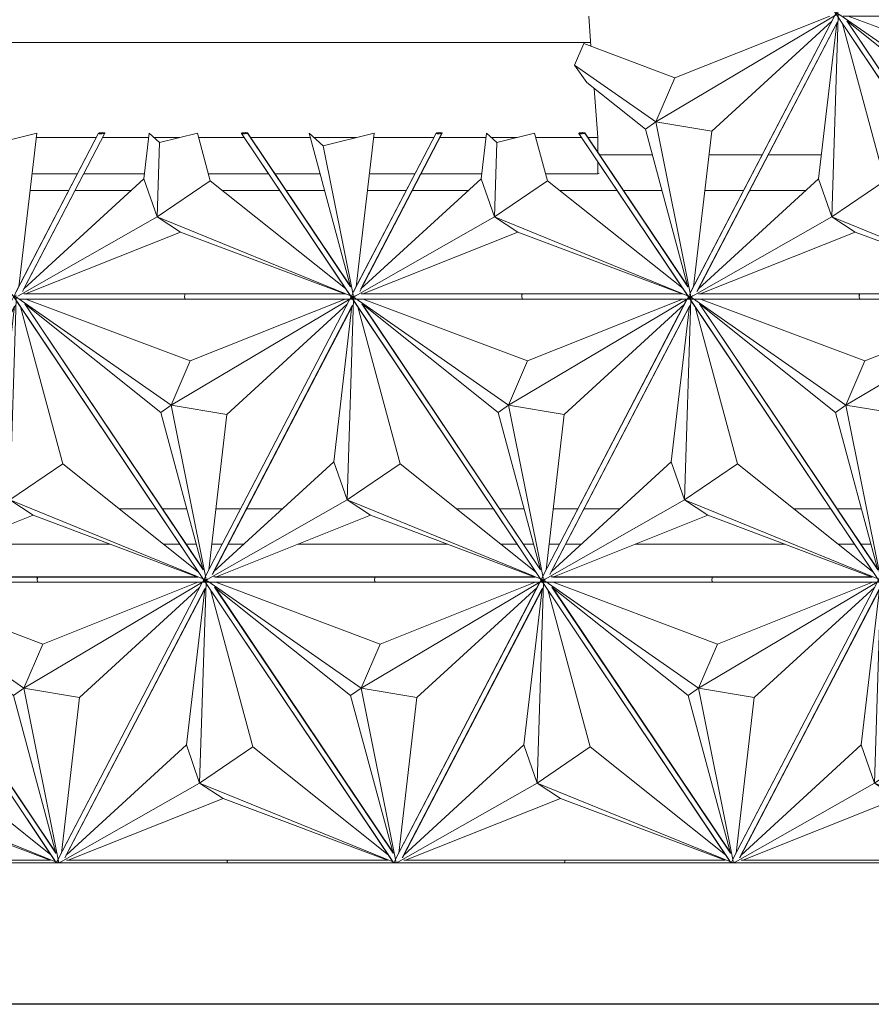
# Model space of a CAD drawing. Header units: inches. Extents: x 424 to 2043, y -237 to 445.
# Tile 281 of 656: x 689 to 698, y 152 to 163. Entities that reach past the tile are written whole.
import ezdxf

# ---------------------------------------------------------------- set-up
doc = ezdxf.new("R2010")
doc.units = ezdxf.units.IN
doc.header["$MEASUREMENT"] = 0
for name, color, linetype, lineweight in [('A-FLOR', 192, 'Continuous', 9), ('A-GENM', 13, 'Continuous', 9), ('A-GLAZ-CURT', 52, 'Continuous', 9), ('A-ROOF', 132, 'Continuous', 9), ('A-WALL', 113, 'Continuous', 9)]:
    doc.layers.add(name, color=color, linetype=linetype, lineweight=lineweight)

# ---------------------------------------------------------------- blocks, each defined once
blk = doc.blocks.new('Generic Models 1 - Generic Models 1-135348-West')
at = {"layer": 'A-GENM'}
blk.add_line((-64.375, 1.6), (-6.137, 1.6), dxfattribs=at)
blk = doc.blocks.new('Family2 - Family2-V142-West')
at = {"layer": 'A-GLAZ-CURT'}
for p, q in [((-53.093, 4.824), (-50.928, 1.6)), ((-51.133, 4.83), (-52.96, 4.83)), ((-51.135, 4.829), (-52.942, 4.829)), ((-49.328, 4.829), (-51.135, 4.829)), ((-49.325, 4.83), (-51.133, 4.83)), ((-53.027, 4.783), (-51.294, 3.573)), ((-53.027, 4.783), (-51.294, 3.573)), ((-52.991, 4.77), (-51.133, 4.77)), ((-51.412, 3.491), (-52.951, 4.716)), ((-50.932, 1.71), (-52.951, 4.716)), ((-50.93, 1.71), (-52.949, 4.718)), ((-51.078, 4.072), (-52.936, 4.77)), ((-49.255, 4.783), (-51.294, 3.573)), ((-49.255, 4.783), (-51.294, 3.573)), ((-51.133, 4.77), (-49.278, 4.77)), ((-51.078, 4.072), (-49.325, 4.77)), ((-49.275, 4.769), (-50.898, 1.654)), ((-50.829, 1.657), (-49.241, 4.704)), ((-50.813, 1.687), (-49.249, 4.691)), ((-50.663, 3.468), (-49.305, 4.712)), ((-51.294, 3.573), (-51.078, 4.072)), ((-51.294, 3.573), (-51.078, 4.072)), ((-51.412, 3.491), (-51.294, 3.573)), ((-51.294, 3.573), (-51.412, 3.491)), ((-51.294, 3.573), (-50.903, 1.619)), ((-50.663, 3.468), (-51.294, 3.573)), ((-51.294, 3.573), (-50.903, 1.619)), ((-51.294, 3.573), (-50.663, 3.468)), ((-50.932, 1.71), (-51.412, 3.491)), ((-50.868, 1.71), (-50.663, 3.468))]:
    blk.add_line(p, q, dxfattribs=at)
for start_param, end_param in [(0.222018, 3.141593), (6.243403, 6.505203)]:
    blk.add_ellipse((-51.133, 4.8), major_axis=(0, 0.03), ratio=0.333723, start_param=start_param, end_param=end_param, dxfattribs=at)
for points, knots in [([(-53.074, 4.808), (-53.073, 4.807), (-53.07, 4.805), (-53.064, 4.801), (-53.057, 4.797), (-53.05, 4.793), (-53.043, 4.79), (-53.036, 4.786), (-53.03, 4.783), (-53.026, 4.781), (-53.024, 4.78)], [0.3428238, 0.3428238, 0.3428238, 0.3428238, 0.375, 0.4166667, 0.4583333, 0.5, 0.5416667, 0.5833333, 0.625, 0.6571762, 0.6571762, 0.6571762, 0.6571762]), ([(-49.211, 4.808), (-49.213, 4.807), (-49.216, 4.805), (-49.222, 4.801), (-49.229, 4.797), (-49.235, 4.793), (-49.241, 4.79), (-49.247, 4.786), (-49.252, 4.783), (-49.256, 4.781), (-49.257, 4.78)], [0.3430836, 0.3430836, 0.3430836, 0.3430836, 0.375, 0.4166667, 0.4583333, 0.5, 0.5416667, 0.5833333, 0.625, 0.6569164, 0.6569164, 0.6569164, 0.6569164]), ([(-50.903, 1.618), (-50.903, 1.617), (-50.903, 1.615), (-50.903, 1.612), (-50.902, 1.607), (-50.902, 1.603), (-50.902, 1.6), (-50.902, 1.6)], [-0.6422027, -0.6422027, -0.6422027, -0.6422027, -0.625, -0.6041667, -0.5833333, -0.5416667, -0.537574, -0.537574, -0.537574, -0.537574])]:
    blk.add_open_spline(points, degree=3, knots=knots, dxfattribs=at)
blk = doc.blocks.new('Family2 - Family2-V144-West')
at = {"layer": 'A-GLAZ-CURT'}
for p, q in [((-37.831, 4.824), (-35.666, 1.6)), ((-35.871, 4.83), (-37.698, 4.83)), ((-35.874, 4.829), (-37.681, 4.829)), ((-34.066, 4.829), (-35.874, 4.829)), ((-34.063, 4.83), (-35.871, 4.83)), ((-37.766, 4.783), (-36.033, 3.573)), ((-37.766, 4.783), (-36.033, 3.573)), ((-37.73, 4.77), (-35.871, 4.77)), ((-36.151, 3.491), (-37.689, 4.716)), ((-35.671, 1.71), (-37.689, 4.716)), ((-35.668, 1.71), (-37.688, 4.718)), ((-35.816, 4.072), (-37.674, 4.77)), ((-33.993, 4.783), (-36.033, 3.573)), ((-33.993, 4.783), (-36.033, 3.573)), ((-35.871, 4.77), (-34.017, 4.77)), ((-35.816, 4.072), (-34.064, 4.77)), ((-34.014, 4.769), (-35.636, 1.654)), ((-35.567, 1.657), (-33.98, 4.704)), ((-35.552, 1.687), (-33.987, 4.691)), ((-35.402, 3.468), (-34.043, 4.712)), ((-36.033, 3.573), (-35.816, 4.072)), ((-36.033, 3.573), (-35.816, 4.072)), ((-36.151, 3.491), (-36.033, 3.573)), ((-36.033, 3.573), (-36.151, 3.491)), ((-36.033, 3.573), (-35.641, 1.619)), ((-35.402, 3.468), (-36.033, 3.573)), ((-36.033, 3.573), (-35.641, 1.619)), ((-36.033, 3.573), (-35.402, 3.468)), ((-35.671, 1.71), (-36.151, 3.491)), ((-35.607, 1.71), (-35.402, 3.468))]:
    blk.add_line(p, q, dxfattribs=at)
for start_param, end_param in [(0.222018, 3.141593), (6.243403, 6.505203)]:
    blk.add_ellipse((-35.871, 4.8), major_axis=(0, 0.03), ratio=0.333723, start_param=start_param, end_param=end_param, dxfattribs=at)
for points, knots in [([(-37.813, 4.808), (-37.811, 4.807), (-37.808, 4.805), (-37.802, 4.801), (-37.796, 4.797), (-37.789, 4.793), (-37.782, 4.79), (-37.775, 4.786), (-37.768, 4.783), (-37.764, 4.781), (-37.763, 4.78)], [0.3428238, 0.3428238, 0.3428238, 0.3428238, 0.375, 0.4166667, 0.4583333, 0.5, 0.5416667, 0.5833333, 0.625, 0.6571762, 0.6571762, 0.6571762, 0.6571762]), ([(-33.949, 4.808), (-33.951, 4.807), (-33.955, 4.805), (-33.96, 4.801), (-33.967, 4.797), (-33.973, 4.793), (-33.98, 4.79), (-33.986, 4.786), (-33.991, 4.783), (-33.994, 4.781), (-33.995, 4.78)], [0.3430836, 0.3430836, 0.3430836, 0.3430836, 0.375, 0.4166667, 0.4583333, 0.5, 0.5416667, 0.5833333, 0.625, 0.6569164, 0.6569164, 0.6569164, 0.6569164]), ([(-35.641, 1.618), (-35.641, 1.617), (-35.641, 1.615), (-35.641, 1.612), (-35.641, 1.607), (-35.641, 1.603), (-35.64, 1.6), (-35.64, 1.6)], [-0.6422027, -0.6422027, -0.6422027, -0.6422027, -0.625, -0.6041667, -0.5833333, -0.5416667, -0.537574, -0.537574, -0.537574, -0.537574])]:
    blk.add_open_spline(points, degree=3, knots=knots, dxfattribs=at)
blk = doc.blocks.new('Family2 - Family2-V140-West')
at = {"layer": 'A-GLAZ-CURT'}
for p, q in [((-62.873, 8.024), (-60.672, 4.746)), ((-60.913, 8.03), (-62.739, 8.03)), ((-60.915, 8.029), (-62.722, 8.029)), ((-59.108, 8.029), (-60.915, 8.029)), ((-59.104, 8.03), (-60.913, 8.03)), ((-62.807, 7.983), (-61.074, 6.773)), ((-62.807, 7.983), (-61.074, 6.773)), ((-62.771, 7.97), (-60.913, 7.97)), ((-61.192, 6.691), (-62.73, 7.916)), ((-60.712, 4.91), (-62.73, 7.916)), ((-60.71, 4.91), (-62.729, 7.918)), ((-60.858, 7.272), (-62.716, 7.97)), ((-59.034, 7.983), (-61.074, 6.773)), ((-59.034, 7.983), (-61.074, 6.773)), ((-60.913, 7.97), (-59.057, 7.97)), ((-60.858, 7.272), (-59.105, 7.97)), ((-59.054, 7.97), (-60.677, 4.854)), ((-60.608, 4.857), (-59.021, 7.904)), ((-60.443, 6.668), (-59.084, 7.912)), ((-60.593, 4.887), (-59.028, 7.891)), ((-61.074, 6.773), (-60.858, 7.272)), ((-61.074, 6.773), (-60.858, 7.272)), ((-61.192, 6.691), (-61.074, 6.773)), ((-61.074, 6.773), (-61.192, 6.691)), ((-60.712, 4.91), (-61.192, 6.691)), ((-61.074, 6.773), (-60.682, 4.819)), ((-60.443, 6.668), (-61.074, 6.773)), ((-61.074, 6.773), (-60.682, 4.819)), ((-61.074, 6.773), (-60.443, 6.668)), ((-60.648, 4.91), (-60.443, 6.668))]:
    blk.add_line(p, q, dxfattribs=at)
for start_param, end_param in [(0.222018, 3.141593), (6.243403, 6.505203)]:
    blk.add_ellipse((-60.913, 8), major_axis=(0, 0.03), ratio=0.333723, start_param=start_param, end_param=end_param, dxfattribs=at)
for points, knots in [([(-62.854, 8.008), (-62.853, 8.007), (-62.849, 8.005), (-62.844, 8.001), (-62.837, 7.997), (-62.83, 7.993), (-62.823, 7.99), (-62.816, 7.986), (-62.81, 7.983), (-62.806, 7.981), (-62.804, 7.98)], [0.3428238, 0.3428238, 0.3428238, 0.3428238, 0.375, 0.4166667, 0.4583333, 0.5, 0.5416667, 0.5833333, 0.625, 0.6571762, 0.6571762, 0.6571762, 0.6571762]), ([(-58.991, 8.008), (-58.992, 8.007), (-58.996, 8.005), (-59.002, 8.001), (-59.008, 7.997), (-59.015, 7.993), (-59.021, 7.99), (-59.027, 7.986), (-59.032, 7.983), (-59.035, 7.981), (-59.036, 7.98)], [0.3430836, 0.3430836, 0.3430836, 0.3430836, 0.375, 0.4166667, 0.4583333, 0.5, 0.5416667, 0.5833333, 0.625, 0.6569164, 0.6569164, 0.6569164, 0.6569164]), ([(-60.682, 4.818), (-60.682, 4.817), (-60.682, 4.815), (-60.682, 4.812), (-60.682, 4.807), (-60.682, 4.801), (-60.681, 4.793), (-60.681, 4.786), (-60.68, 4.78), (-60.679, 4.776), (-60.679, 4.773), (-60.679, 4.771), (-60.679, 4.77)], [-0.6422027, -0.6422027, -0.6422027, -0.6422027, -0.625, -0.6041667, -0.5833333, -0.5416667, -0.5, -0.4583333, -0.4166667, -0.3958333, -0.375, -0.3584838, -0.3584838, -0.3584838, -0.3584838])]:
    blk.add_open_spline(points, degree=3, knots=knots, dxfattribs=at)
blk = doc.blocks.new('Family2 - Family2-V149-West')
at = {"layer": 'A-GLAZ-CURT'}
for p, q in [((-30.683, 11.224), (-28.482, 7.946)), ((-30.617, 11.183), (-28.884, 9.973)), ((-30.617, 11.183), (-28.884, 9.973)), ((-30.581, 11.17), (-28.723, 11.17)), ((-28.723, 11.23), (-30.549, 11.23)), ((-28.725, 11.229), (-30.532, 11.229)), ((-28.668, 10.472), (-30.526, 11.17)), ((-26.844, 11.183), (-28.884, 9.973)), ((-26.844, 11.183), (-28.884, 9.973)), ((-26.918, 11.229), (-28.725, 11.229)), ((-26.914, 11.23), (-28.723, 11.23)), ((-28.723, 11.17), (-26.867, 11.17)), ((-28.668, 10.472), (-26.915, 11.17)), ((-26.864, 11.17), (-28.487, 8.054)), ((-29.002, 9.891), (-30.54, 11.116)), ((-28.522, 8.11), (-30.54, 11.116)), ((-28.52, 8.11), (-30.539, 11.118)), ((-28.418, 8.057), (-26.831, 11.104)), ((-28.403, 8.087), (-26.838, 11.091)), ((-28.253, 9.868), (-26.894, 11.112)), ((-28.884, 9.973), (-28.668, 10.472)), ((-28.884, 9.973), (-28.668, 10.472)), ((-29.002, 9.891), (-28.884, 9.973)), ((-28.884, 9.973), (-29.002, 9.891)), ((-28.884, 9.973), (-28.492, 8.019)), ((-28.253, 9.868), (-28.884, 9.973)), ((-28.884, 9.973), (-28.492, 8.019)), ((-28.884, 9.973), (-28.253, 9.868)), ((-28.522, 8.11), (-29.002, 9.891)), ((-28.458, 8.11), (-28.253, 9.868))]:
    blk.add_line(p, q, dxfattribs=at)
for start_param, end_param in [(0.222018, 3.141593), (6.243403, 6.505203)]:
    blk.add_ellipse((-28.723, 11.2), major_axis=(0, 0.03), ratio=0.333723, start_param=start_param, end_param=end_param, dxfattribs=at)
for points, knots in [([(-30.664, 11.208), (-30.663, 11.207), (-30.659, 11.205), (-30.653, 11.201), (-30.647, 11.197), (-30.64, 11.193), (-30.633, 11.19), (-30.626, 11.186), (-30.62, 11.183), (-30.616, 11.181), (-30.614, 11.181)], [0.3428238, 0.3428238, 0.3428238, 0.3428238, 0.375, 0.4166667, 0.4583333, 0.5, 0.5416667, 0.5833333, 0.625, 0.6543024, 0.6543024, 0.6543024, 0.6543024]), ([(-26.801, 11.208), (-26.802, 11.207), (-26.806, 11.205), (-26.812, 11.201), (-26.818, 11.197), (-26.825, 11.193), (-26.831, 11.19), (-26.837, 11.186), (-26.842, 11.183), (-26.845, 11.181), (-26.846, 11.18)], [0.3430836, 0.3430836, 0.3430836, 0.3430836, 0.375, 0.4166667, 0.4583333, 0.5, 0.5416667, 0.5833333, 0.625, 0.6569164, 0.6569164, 0.6569164, 0.6569164]), ([(-28.492, 8.018), (-28.492, 8.017), (-28.492, 8.015), (-28.492, 8.012), (-28.492, 8.007), (-28.492, 8.001), (-28.491, 7.993), (-28.491, 7.986), (-28.49, 7.98), (-28.489, 7.976), (-28.489, 7.973), (-28.489, 7.971), (-28.489, 7.97)], [-0.6422027, -0.6422027, -0.6422027, -0.6422027, -0.625, -0.6041667, -0.5833333, -0.5416667, -0.5, -0.4583333, -0.4166667, -0.3958333, -0.375, -0.3584838, -0.3584838, -0.3584838, -0.3584838])]:
    blk.add_open_spline(points, degree=3, knots=knots, dxfattribs=at)
blk = doc.blocks.new('Family2 - Family2-154967-West')
at = {"layer": 'A-GLAZ-CURT'}
for p, q in [((-56.871, 4.837), (-56.905, 4.772)), ((-56.862, 4.854), (-56.87, 4.839)), ((-56.906, 4.769), (-58.536, 1.639)), ((-58.459, 1.657), (-56.872, 4.704)), ((-58.444, 1.687), (-56.879, 4.691)), ((-56.879, 4.691), (-57.085, 2.932)), ((-56.936, 2.501), (-56.863, 4.77)), ((-56.936, 2.501), (-56.863, 4.77)), ((-56.856, 4.746), (-54.76, 1.624)), ((-56.814, 4.684), (-56.336, 2.909)), ((-54.748, 1.71), (-56.766, 4.716)), ((-54.745, 1.71), (-56.765, 4.718)), ((-57.085, 2.932), (-58.444, 1.687)), ((-57.085, 2.932), (-56.936, 2.501)), ((-56.936, 2.501), (-57.085, 2.932)), ((-56.336, 2.909), (-56.936, 2.501)), ((-56.936, 2.501), (-56.336, 2.909)), ((-56.336, 2.909), (-54.803, 1.689)), ((-58.511, 1.605), (-56.936, 2.501)), ((-58.511, 1.605), (-56.936, 2.501)), ((-54.738, 1.605), (-56.936, 2.501)), ((-56.936, 2.501), (-56.67, 2.328)), ((-54.738, 1.605), (-56.936, 2.501)), ((-56.936, 2.501), (-56.67, 2.328)), ((-56.67, 2.328), (-58.424, 1.629)), ((-56.67, 2.328), (-54.81, 1.629)), ((-58.537, 1.637), (-58.557, 1.6)), ((-56.615, 1.63), (-58.442, 1.63)), ((-56.617, 1.629), (-58.424, 1.629)), ((-54.81, 1.629), (-56.617, 1.629)), ((-54.807, 1.63), (-56.615, 1.63))]:
    blk.add_line(p, q, dxfattribs=at)
for start_param, end_param in [(0.222018, 1.571066), (6.243403, 6.505203)]:
    blk.add_ellipse((-56.615, 1.6), major_axis=(0, 0.03), ratio=0.333723, start_param=start_param, end_param=end_param, dxfattribs=at)
for points, knots in [([(-56.863, 4.77), (-56.863, 4.771), (-56.864, 4.773), (-56.864, 4.776), (-56.865, 4.78), (-56.865, 4.786), (-56.866, 4.793), (-56.866, 4.801), (-56.867, 4.807), (-56.867, 4.812), (-56.867, 4.815), (-56.867, 4.817), (-56.867, 4.818)], [-0.6415162, -0.6415162, -0.6415162, -0.6415162, -0.625, -0.6041667, -0.5833333, -0.5416667, -0.5, -0.4583333, -0.4166667, -0.3958333, -0.375, -0.3577973, -0.3577973, -0.3577973, -0.3577973]), ([(-58.522, 1.6), (-58.521, 1.6), (-58.518, 1.602), (-58.514, 1.605), (-58.51, 1.607), (-58.508, 1.608)], [0.5705846, 0.5705846, 0.5705846, 0.5705846, 0.58333333, 0.625, 0.65691645, 0.65691645, 0.65691645, 0.65691645]), ([(-54.728, 1.6), (-54.729, 1.6), (-54.732, 1.602), (-54.736, 1.605), (-54.74, 1.607), (-54.741, 1.608)], [0.5705846, 0.5705846, 0.5705846, 0.5705846, 0.58333333, 0.625, 0.65717622, 0.65717622, 0.65717622, 0.65717622])]:
    blk.add_open_spline(points, degree=3, knots=knots, dxfattribs=at)
blk = doc.blocks.new('Family2 - Family2-V159-West')
at = {"layer": 'A-GLAZ-CURT'}
for p, q in [((-32.311, 8.037), (-32.346, 7.972)), ((-32.303, 8.054), (-32.31, 8.04)), ((-32.347, 7.97), (-33.977, 4.839)), ((-33.9, 4.857), (-32.313, 7.904)), ((-32.376, 5.701), (-32.304, 7.969)), ((-32.376, 5.701), (-32.304, 7.969)), ((-32.297, 7.946), (-30.201, 4.824)), ((-30.189, 4.91), (-32.207, 7.916)), ((-30.186, 4.91), (-32.205, 7.918)), ((-33.885, 4.887), (-32.32, 7.891)), ((-32.32, 7.891), (-32.525, 6.132)), ((-32.255, 7.884), (-31.777, 6.109)), ((-32.525, 6.132), (-33.885, 4.887)), ((-32.525, 6.132), (-32.376, 5.701)), ((-32.376, 5.701), (-32.525, 6.132)), ((-31.777, 6.109), (-32.376, 5.701)), ((-32.376, 5.701), (-31.777, 6.109)), ((-31.777, 6.109), (-30.244, 4.889)), ((-33.951, 4.805), (-32.376, 5.701)), ((-33.951, 4.805), (-32.376, 5.701)), ((-30.179, 4.805), (-32.376, 5.701)), ((-32.376, 5.701), (-32.111, 5.528)), ((-30.179, 4.805), (-32.376, 5.701)), ((-32.376, 5.701), (-32.111, 5.528)), ((-32.111, 5.528), (-33.865, 4.829)), ((-32.111, 5.528), (-30.251, 4.829)), ((-33.978, 4.837), (-34.012, 4.772)), ((-32.056, 4.83), (-33.883, 4.83)), ((-32.058, 4.829), (-33.865, 4.829)), ((-30.251, 4.829), (-32.058, 4.829)), ((-30.248, 4.83), (-32.056, 4.83)), ((-34.013, 4.77), (-33.932, 4.77)), ((-33.929, 4.77), (-32.056, 4.77)), ((-32.056, 4.77), (-30.201, 4.77)), ((-30.198, 4.77), (-30.116, 4.77)), ((-30.113, 4.77), (-30.099, 4.77))]:
    blk.add_line(p, q, dxfattribs=at)
for start_param, end_param in [(0.222018, 3.141593), (6.243403, 6.505203)]:
    blk.add_ellipse((-32.056, 4.8), major_axis=(0, 0.03), ratio=0.333723, start_param=start_param, end_param=end_param, dxfattribs=at)
for points, knots in [([(-32.304, 7.97), (-32.304, 7.971), (-32.304, 7.973), (-32.305, 7.976), (-32.305, 7.98), (-32.306, 7.986), (-32.307, 7.993), (-32.307, 8.001), (-32.307, 8.007), (-32.308, 8.012), (-32.308, 8.015), (-32.308, 8.017), (-32.308, 8.018)], [-0.6415162, -0.6415162, -0.6415162, -0.6415162, -0.625, -0.6041667, -0.5833333, -0.5416667, -0.5, -0.4583333, -0.4166667, -0.3958333, -0.375, -0.3577973, -0.3577973, -0.3577973, -0.3577973]), ([(-33.995, 4.78), (-33.994, 4.781), (-33.991, 4.783), (-33.986, 4.786), (-33.98, 4.79), (-33.973, 4.793), (-33.967, 4.797), (-33.96, 4.801), (-33.955, 4.805), (-33.951, 4.807), (-33.949, 4.808)], [0.3430836, 0.3430836, 0.3430836, 0.3430836, 0.375, 0.4166667, 0.4583333, 0.5, 0.5416667, 0.5833333, 0.625, 0.6569164, 0.6569164, 0.6569164, 0.6569164]), ([(-30.132, 4.78), (-30.133, 4.781), (-30.137, 4.783), (-30.144, 4.786), (-30.151, 4.79), (-30.158, 4.793), (-30.165, 4.797), (-30.171, 4.801), (-30.177, 4.805), (-30.18, 4.807), (-30.182, 4.808)], [0.3428238, 0.3428238, 0.3428238, 0.3428238, 0.375, 0.4166667, 0.4583333, 0.5, 0.5416667, 0.5833333, 0.625, 0.6571762, 0.6571762, 0.6571762, 0.6571762])]:
    blk.add_open_spline(points, degree=3, knots=knots, dxfattribs=at)
blk = doc.blocks.new('Family2 - Family2-V161-West')
at = {"layer": 'A-GLAZ-CURT'}
for p, q in [((-24.681, 8.037), (-24.715, 7.972)), ((-24.672, 8.054), (-24.679, 8.039)), ((-24.716, 7.97), (-26.346, 4.84)), ((-26.269, 4.857), (-24.682, 7.904)), ((-24.746, 5.701), (-24.673, 7.969)), ((-24.746, 5.701), (-24.673, 7.969)), ((-24.666, 7.946), (-22.57, 4.824)), ((-22.558, 4.91), (-24.576, 7.916)), ((-22.555, 4.91), (-24.575, 7.918)), ((-26.254, 4.887), (-24.689, 7.891)), ((-24.689, 7.891), (-24.895, 6.132)), ((-24.624, 7.884), (-24.146, 6.109)), ((-24.895, 6.132), (-26.254, 4.887)), ((-24.895, 6.132), (-24.746, 5.701)), ((-24.746, 5.701), (-24.895, 6.132)), ((-24.146, 6.109), (-24.746, 5.701)), ((-24.746, 5.701), (-24.146, 6.109)), ((-24.146, 6.109), (-22.613, 4.889)), ((-26.32, 4.805), (-24.746, 5.701)), ((-26.32, 4.805), (-24.746, 5.701)), ((-22.548, 4.805), (-24.746, 5.701)), ((-24.746, 5.701), (-24.48, 5.528)), ((-22.548, 4.805), (-24.746, 5.701)), ((-24.746, 5.701), (-24.48, 5.528)), ((-24.48, 5.528), (-26.234, 4.829)), ((-24.48, 5.528), (-22.62, 4.829)), ((-26.347, 4.837), (-26.381, 4.772)), ((-24.425, 4.83), (-26.252, 4.83)), ((-24.427, 4.829), (-26.234, 4.829)), ((-22.62, 4.829), (-24.427, 4.829)), ((-22.617, 4.83), (-24.425, 4.83)), ((-26.382, 4.77), (-26.301, 4.77)), ((-26.298, 4.77), (-24.425, 4.77)), ((-24.425, 4.77), (-22.57, 4.77)), ((-22.567, 4.77), (-22.485, 4.77)), ((-22.482, 4.77), (-22.468, 4.77))]:
    blk.add_line(p, q, dxfattribs=at)
for start_param, end_param in [(0.222018, 3.141593), (6.243403, 6.505203)]:
    blk.add_ellipse((-24.425, 4.8), major_axis=(0, 0.03), ratio=0.333723, start_param=start_param, end_param=end_param, dxfattribs=at)
for points, knots in [([(-24.673, 7.97), (-24.673, 7.971), (-24.674, 7.973), (-24.674, 7.976), (-24.675, 7.98), (-24.675, 7.986), (-24.676, 7.993), (-24.676, 8.001), (-24.677, 8.007), (-24.677, 8.012), (-24.677, 8.015), (-24.677, 8.017), (-24.677, 8.018)], [-0.6415162, -0.6415162, -0.6415162, -0.6415162, -0.625, -0.6041667, -0.5833333, -0.5416667, -0.5, -0.4583333, -0.4166667, -0.3958333, -0.375, -0.3577973, -0.3577973, -0.3577973, -0.3577973]), ([(-26.364, 4.78), (-26.363, 4.781), (-26.36, 4.783), (-26.355, 4.786), (-26.349, 4.79), (-26.343, 4.793), (-26.336, 4.797), (-26.33, 4.801), (-26.324, 4.805), (-26.32, 4.807), (-26.318, 4.808)], [0.3430836, 0.3430836, 0.3430836, 0.3430836, 0.375, 0.4166667, 0.4583333, 0.5, 0.5416667, 0.5833333, 0.625, 0.6569164, 0.6569164, 0.6569164, 0.6569164]), ([(-22.501, 4.78), (-22.503, 4.781), (-22.507, 4.783), (-22.513, 4.786), (-22.52, 4.79), (-22.527, 4.793), (-22.534, 4.797), (-22.541, 4.801), (-22.546, 4.805), (-22.55, 4.807), (-22.551, 4.808)], [0.3428238, 0.3428238, 0.3428238, 0.3428238, 0.375, 0.4166667, 0.4583333, 0.5, 0.5416667, 0.5833333, 0.625, 0.6571762, 0.6571762, 0.6571762, 0.6571762])]:
    blk.add_open_spline(points, degree=3, knots=knots, dxfattribs=at)
blk = doc.blocks.new('Family2 - Family2-V175-West')
at = {"layer": 'A-GLAZ-CURT'}
for p, q in [((-36.165, 8.024), (-33.964, 4.746)), ((-34.205, 8.03), (-36.031, 8.03)), ((-34.207, 8.029), (-36.014, 8.029)), ((-32.4, 8.029), (-34.207, 8.029)), ((-32.396, 8.03), (-34.205, 8.03)), ((-36.099, 7.983), (-34.366, 6.773)), ((-36.099, 7.983), (-34.366, 6.773)), ((-36.063, 7.97), (-34.205, 7.97)), ((-34.484, 6.691), (-36.022, 7.916)), ((-34.004, 4.91), (-36.022, 7.916)), ((-34.002, 4.91), (-36.021, 7.918)), ((-34.15, 7.272), (-36.008, 7.97)), ((-32.326, 7.983), (-34.366, 6.773)), ((-32.326, 7.983), (-34.366, 6.773)), ((-34.205, 7.97), (-32.349, 7.97)), ((-34.15, 7.272), (-32.397, 7.97)), ((-32.346, 7.97), (-33.97, 4.854)), ((-33.9, 4.857), (-32.313, 7.904)), ((-33.735, 6.668), (-32.376, 7.912)), ((-33.885, 4.887), (-32.32, 7.891)), ((-34.366, 6.773), (-34.15, 7.272)), ((-34.366, 6.773), (-34.15, 7.272)), ((-34.484, 6.691), (-34.366, 6.773)), ((-34.366, 6.773), (-34.484, 6.691)), ((-34.004, 4.91), (-34.484, 6.691)), ((-34.366, 6.773), (-33.974, 4.819)), ((-33.735, 6.668), (-34.366, 6.773)), ((-34.366, 6.773), (-33.974, 4.819)), ((-34.366, 6.773), (-33.735, 6.668)), ((-33.94, 4.91), (-33.735, 6.668))]:
    blk.add_line(p, q, dxfattribs=at)
for start_param, end_param in [(0.222018, 3.141593), (6.243403, 6.505203)]:
    blk.add_ellipse((-34.205, 8), major_axis=(0, 0.03), ratio=0.333723, start_param=start_param, end_param=end_param, dxfattribs=at)
for points, knots in [([(-36.146, 8.008), (-36.145, 8.007), (-36.141, 8.005), (-36.136, 8.001), (-36.129, 7.997), (-36.122, 7.993), (-36.115, 7.99), (-36.108, 7.986), (-36.102, 7.983), (-36.098, 7.981), (-36.096, 7.98)], [0.3428238, 0.3428238, 0.3428238, 0.3428238, 0.375, 0.4166667, 0.4583333, 0.5, 0.5416667, 0.5833333, 0.625, 0.6571762, 0.6571762, 0.6571762, 0.6571762]), ([(-32.283, 8.008), (-32.284, 8.007), (-32.288, 8.005), (-32.294, 8.001), (-32.3, 7.997), (-32.307, 7.993), (-32.313, 7.99), (-32.319, 7.986), (-32.324, 7.983), (-32.327, 7.981), (-32.328, 7.98)], [0.3430836, 0.3430836, 0.3430836, 0.3430836, 0.375, 0.4166667, 0.4583333, 0.5, 0.5416667, 0.5833333, 0.625, 0.6569164, 0.6569164, 0.6569164, 0.6569164]), ([(-33.974, 4.818), (-33.974, 4.817), (-33.974, 4.815), (-33.974, 4.812), (-33.974, 4.807), (-33.974, 4.801), (-33.973, 4.793), (-33.973, 4.786), (-33.972, 4.78), (-33.972, 4.776), (-33.971, 4.773), (-33.971, 4.771), (-33.971, 4.77)], [-0.6422027, -0.6422027, -0.6422027, -0.6422027, -0.625, -0.6041667, -0.5833333, -0.5416667, -0.5, -0.4583333, -0.4166667, -0.3958333, -0.375, -0.3584838, -0.3584838, -0.3584838, -0.3584838])]:
    blk.add_open_spline(points, degree=3, knots=knots, dxfattribs=at)
blk = doc.blocks.new('Family2 - Family2-V163-West')
at = {"layer": 'A-GLAZ-CURT'}
for p, q in [((-17.05, 8.037), (-17.084, 7.972)), ((-17.041, 8.054), (-17.049, 8.039)), ((-17.085, 7.97), (-18.715, 4.839)), ((-18.639, 4.857), (-17.051, 7.904)), ((-17.115, 5.701), (-17.042, 7.969)), ((-17.115, 5.701), (-17.042, 7.969)), ((-17.035, 7.946), (-14.939, 4.824)), ((-14.927, 4.91), (-16.945, 7.916)), ((-14.924, 4.91), (-16.944, 7.918)), ((-18.623, 4.887), (-17.059, 7.891)), ((-17.059, 7.891), (-17.264, 6.132)), ((-16.993, 7.884), (-16.515, 6.109)), ((-17.264, 6.132), (-18.623, 4.887)), ((-17.264, 6.132), (-17.115, 5.701)), ((-17.115, 5.701), (-17.264, 6.132)), ((-16.515, 6.109), (-17.115, 5.701)), ((-17.115, 5.701), (-16.515, 6.109)), ((-16.515, 6.109), (-14.982, 4.889)), ((-18.689, 4.805), (-17.115, 5.701)), ((-18.689, 4.805), (-17.115, 5.701)), ((-14.918, 4.805), (-17.115, 5.701)), ((-17.115, 5.701), (-16.849, 5.528)), ((-14.918, 4.805), (-17.115, 5.701)), ((-17.115, 5.701), (-16.849, 5.528)), ((-16.849, 5.528), (-18.603, 4.829)), ((-16.849, 5.528), (-14.989, 4.829)), ((-18.716, 4.837), (-18.75, 4.772)), ((-16.794, 4.83), (-18.621, 4.83)), ((-16.796, 4.829), (-18.603, 4.829)), ((-14.989, 4.829), (-16.796, 4.829)), ((-14.986, 4.83), (-16.794, 4.83)), ((-18.751, 4.77), (-18.67, 4.77)), ((-18.667, 4.77), (-16.794, 4.77)), ((-16.794, 4.77), (-14.939, 4.77)), ((-14.937, 4.77), (-14.854, 4.77)), ((-14.852, 4.77), (-14.837, 4.77))]:
    blk.add_line(p, q, dxfattribs=at)
for start_param, end_param in [(0.222018, 3.141593), (6.243403, 6.505203)]:
    blk.add_ellipse((-16.794, 4.8), major_axis=(0, 0.03), ratio=0.333723, start_param=start_param, end_param=end_param, dxfattribs=at)
for points, knots in [([(-17.042, 7.97), (-17.042, 7.971), (-17.043, 7.973), (-17.043, 7.976), (-17.044, 7.98), (-17.044, 7.986), (-17.045, 7.993), (-17.046, 8.001), (-17.046, 8.007), (-17.046, 8.012), (-17.046, 8.015), (-17.046, 8.017), (-17.046, 8.018)], [-0.6415162, -0.6415162, -0.6415162, -0.6415162, -0.625, -0.6041667, -0.5833333, -0.5416667, -0.5, -0.4583333, -0.4166667, -0.3958333, -0.375, -0.3577973, -0.3577973, -0.3577973, -0.3577973]), ([(-18.733, 4.78), (-18.732, 4.781), (-18.729, 4.783), (-18.724, 4.786), (-18.718, 4.79), (-18.712, 4.793), (-18.705, 4.797), (-18.699, 4.801), (-18.693, 4.805), (-18.689, 4.807), (-18.688, 4.808)], [0.3430836, 0.3430836, 0.3430836, 0.3430836, 0.375, 0.4166667, 0.4583333, 0.5, 0.5416667, 0.5833333, 0.625, 0.6569164, 0.6569164, 0.6569164, 0.6569164]), ([(-14.87, 4.78), (-14.872, 4.781), (-14.876, 4.783), (-14.882, 4.786), (-14.889, 4.79), (-14.896, 4.793), (-14.903, 4.797), (-14.91, 4.801), (-14.915, 4.805), (-14.919, 4.807), (-14.92, 4.808)], [0.3428238, 0.3428238, 0.3428238, 0.3428238, 0.375, 0.4166667, 0.4583333, 0.5, 0.5416667, 0.5833333, 0.625, 0.6571762, 0.6571762, 0.6571762, 0.6571762])]:
    blk.add_open_spline(points, degree=3, knots=knots, dxfattribs=at)
blk = doc.blocks.new('Family2 - Family2-V167-West')
at = {"layer": 'A-GLAZ-CURT'}
for p, q in [((-23.005, 11.254), (-23.013, 11.239)), ((-23.049, 11.17), (-24.679, 8.039)), ((-23.079, 8.901), (-23.006, 11.169)), ((-23.079, 8.901), (-23.006, 11.169)), ((-23.014, 11.237), (-23.048, 11.172)), ((-22.999, 11.146), (-20.903, 8.024)), ((-24.603, 8.057), (-23.016, 11.104)), ((-24.588, 8.087), (-23.023, 11.091)), ((-23.023, 11.091), (-23.228, 9.332)), ((-22.957, 11.084), (-22.479, 9.309)), ((-20.891, 8.11), (-22.91, 11.116)), ((-20.889, 8.11), (-22.908, 11.118)), ((-23.228, 9.332), (-24.588, 8.087)), ((-23.228, 9.332), (-23.079, 8.901)), ((-23.079, 8.901), (-23.228, 9.332)), ((-22.479, 9.309), (-23.079, 8.901)), ((-23.079, 8.901), (-22.479, 9.309)), ((-22.479, 9.309), (-20.946, 8.089)), ((-24.654, 8.005), (-23.079, 8.901)), ((-24.654, 8.005), (-23.079, 8.901)), ((-20.882, 8.005), (-23.079, 8.901)), ((-23.079, 8.901), (-22.813, 8.728)), ((-20.882, 8.005), (-23.079, 8.901)), ((-23.079, 8.901), (-22.813, 8.728)), ((-22.813, 8.728), (-24.568, 8.029)), ((-22.813, 8.728), (-20.953, 8.029)), ((-24.681, 8.037), (-24.715, 7.972)), ((-22.758, 8.03), (-24.585, 8.03)), ((-22.761, 8.029), (-24.568, 8.029)), ((-20.953, 8.029), (-22.761, 8.029)), ((-20.95, 8.03), (-22.758, 8.03)), ((-24.716, 7.97), (-24.634, 7.97)), ((-24.631, 7.97), (-22.758, 7.97)), ((-22.758, 7.97), (-20.904, 7.97)), ((-20.901, 7.97), (-20.819, 7.97)), ((-20.816, 7.97), (-20.801, 7.97))]:
    blk.add_line(p, q, dxfattribs=at)
for start_param, end_param in [(0.222018, 3.141593), (6.243403, 6.505203)]:
    blk.add_ellipse((-22.758, 8), major_axis=(0, 0.03), ratio=0.333723, start_param=start_param, end_param=end_param, dxfattribs=at)
for points, knots in [([(-23.006, 11.17), (-23.007, 11.171), (-23.007, 11.173), (-23.007, 11.176), (-23.008, 11.18), (-23.009, 11.186), (-23.009, 11.193), (-23.01, 11.201), (-23.01, 11.207), (-23.01, 11.212), (-23.01, 11.215), (-23.01, 11.217), (-23.01, 11.218)], [-0.6415162, -0.6415162, -0.6415162, -0.6415162, -0.625, -0.6041667, -0.5833333, -0.5416667, -0.5, -0.4583333, -0.4166667, -0.3958333, -0.375, -0.3577973, -0.3577973, -0.3577973, -0.3577973]), ([(-24.698, 7.98), (-24.696, 7.981), (-24.693, 7.983), (-24.688, 7.986), (-24.682, 7.99), (-24.676, 7.993), (-24.669, 7.997), (-24.663, 8.001), (-24.657, 8.005), (-24.653, 8.007), (-24.652, 8.008)], [0.3430836, 0.3430836, 0.3430836, 0.3430836, 0.375, 0.4166667, 0.4583333, 0.5, 0.5416667, 0.5833333, 0.625, 0.6569164, 0.6569164, 0.6569164, 0.6569164]), ([(-20.834, 7.98), (-20.836, 7.981), (-20.84, 7.983), (-20.846, 7.986), (-20.853, 7.99), (-20.86, 7.993), (-20.867, 7.997), (-20.874, 8.001), (-20.88, 8.005), (-20.883, 8.007), (-20.884, 8.008)], [0.3428238, 0.3428238, 0.3428238, 0.3428238, 0.375, 0.4166667, 0.4583333, 0.5, 0.5416667, 0.5833333, 0.625, 0.6571762, 0.6571762, 0.6571762, 0.6571762])]:
    blk.add_open_spline(points, degree=3, knots=knots, dxfattribs=at)

msp = doc.modelspace()

# ---------------------------------------------------------------- linework, layer by layer
msp.add_line((767.691, 151.577), (653.037, 151.577))
at = {"layer": 'A-FLOR'}
for p, q in [((695.125, 161.177), (695.721, 161.177)), ((696.36, 161.177), (696.963, 161.177)), ((697.03, 161.177), (697.632, 161.177)), ((689.123, 160.777), (688.683, 160.777)), ((689.826, 160.777), (689.191, 160.777)), ((691.506, 160.777), (690.857, 160.777)), ((692.013, 160.777), (691.575, 160.777)), ((692.939, 160.777), (692.498, 160.777)), ((693.642, 160.777), (693.006, 160.777)), ((695.321, 160.777), (694.672, 160.777)), ((695.828, 160.777), (695.391, 160.777)), ((696.754, 160.777), (696.314, 160.777)), ((697.457, 160.777), (696.822, 160.777)), ((689.692, 157.177), (690.108, 157.177)), ((690.18, 157.177), (690.455, 157.177)), ((690.785, 157.177), (691.064, 157.177)), ((691.131, 157.177), (691.538, 157.177)), ((693.508, 157.177), (693.923, 157.177)), ((693.995, 157.177), (694.27, 157.177)), ((694.6, 157.177), (694.879, 157.177)), ((694.947, 157.177), (695.354, 157.177)), ((697.323, 157.177), (697.739, 157.177)), ((697.81, 157.177), (698.085, 157.177)), ((689.591, 156.777), (687.894, 156.777)), ((690.377, 156.777), (690.195, 156.777)), ((690.562, 156.777), (690.447, 156.777)), ((690.856, 156.777), (690.738, 156.777)), ((691.101, 156.777), (690.923, 156.777)), ((693.407, 156.777), (691.71, 156.777)), ((694.192, 156.777), (694.01, 156.777)), ((694.377, 156.777), (694.262, 156.777)), ((694.671, 156.777), (694.554, 156.777)), ((694.917, 156.777), (694.738, 156.777)), ((697.222, 156.777), (695.525, 156.777)), ((698.007, 156.777), (697.826, 156.777)), ((698.193, 156.777), (698.077, 156.777))]:
    msp.add_line(p, q, dxfattribs=at)
at = {"layer": 'A-GLAZ-CURT'}
for p, q in [((697.8, 162.76), (695.761, 161.55)), ((697.8, 162.76), (695.761, 161.55)), ((695.977, 162.049), (697.73, 162.747)), ((697.78, 162.747), (696.157, 159.631)), ((696.226, 159.634), (697.814, 162.681)), ((696.242, 159.664), (697.806, 162.668)), ((696.392, 161.445), (697.75, 162.689)), ((694.946, 162.436), (694.841, 162.193)), ((695.977, 162.049), (694.946, 162.436)), ((694.841, 162.193), (695.761, 161.55)), ((694.979, 161.996), (694.841, 162.193)), ((694.841, 162.193), (695.761, 161.55)), ((695.761, 161.55), (695.977, 162.049)), ((695.761, 161.55), (695.977, 162.049)), ((695.643, 161.468), (694.979, 161.996)), ((695.761, 161.55), (695.643, 161.468)), ((695.643, 161.468), (695.761, 161.55)), ((695.761, 161.55), (696.392, 161.445)), ((696.392, 161.445), (695.761, 161.55)), ((695.761, 161.55), (696.152, 159.596)), ((695.761, 161.55), (696.152, 159.596)), ((688.758, 161.423), (688.184, 161.282)), ((689.459, 161.422), (688.519, 159.617)), ((689.459, 161.422), (688.526, 159.631)), ((688.556, 159.687), (688.758, 161.423)), ((688.596, 159.634), (689.528, 161.424)), ((688.596, 159.634), (689.528, 161.424)), ((688.611, 159.664), (689.527, 161.423)), ((688.611, 159.664), (689.527, 161.423)), ((690.03, 161.423), (689.97, 160.909)), ((690.146, 161.318), (690.03, 161.423)), ((690.146, 161.318), (690.575, 161.423)), ((690.575, 161.423), (690.719, 160.886)), ((691.074, 161.42), (692.348, 159.523)), ((691.074, 161.42), (692.295, 159.601)), ((692.307, 159.687), (691.141, 161.423)), ((692.307, 159.687), (691.141, 161.423)), ((692.31, 159.687), (691.143, 161.426)), ((692.31, 159.687), (691.143, 161.426)), ((692.307, 159.687), (691.839, 161.423)), ((691.839, 161.423), (691.999, 161.282)), ((692.574, 161.423), (691.999, 161.282)), ((693.275, 161.422), (692.335, 159.617)), ((693.275, 161.422), (692.342, 159.631)), ((692.371, 159.687), (692.574, 161.423)), ((692.411, 159.634), (693.344, 161.424)), ((692.411, 159.634), (693.344, 161.424)), ((692.426, 159.664), (693.342, 161.423)), ((692.426, 159.664), (693.342, 161.423)), ((693.846, 161.423), (693.786, 160.909)), ((693.962, 161.318), (693.846, 161.423)), ((693.962, 161.318), (694.39, 161.423)), ((694.39, 161.423), (694.535, 160.886)), ((694.889, 161.42), (696.163, 159.523)), ((694.889, 161.42), (696.111, 159.601)), ((696.123, 159.687), (694.957, 161.423)), ((696.123, 159.687), (694.957, 161.423)), ((696.125, 159.687), (694.958, 161.426)), ((696.125, 159.687), (694.958, 161.426)), ((696.123, 159.687), (695.643, 161.468)), ((696.187, 159.687), (696.392, 161.445)), ((690.119, 160.478), (690.146, 161.318)), ((690.119, 160.478), (690.146, 161.318)), ((691.999, 161.282), (692.337, 159.596)), ((691.999, 161.282), (692.337, 159.596)), ((693.935, 160.478), (693.962, 161.318)), ((693.935, 160.478), (693.962, 161.318)), ((689.97, 160.909), (688.611, 159.664)), ((690.119, 160.478), (689.97, 160.909)), ((689.97, 160.909), (690.119, 160.478)), ((690.119, 160.478), (690.719, 160.886)), ((690.719, 160.886), (690.119, 160.478)), ((690.719, 160.886), (692.252, 159.666)), ((693.786, 160.909), (692.426, 159.664)), ((693.935, 160.478), (693.786, 160.909)), ((693.786, 160.909), (693.935, 160.478)), ((693.935, 160.478), (694.535, 160.886)), ((694.535, 160.886), (693.935, 160.478)), ((694.535, 160.886), (696.068, 159.666)), ((688.545, 159.582), (690.119, 160.478)), ((688.545, 159.582), (690.119, 160.478)), ((690.119, 160.478), (690.385, 160.305)), ((690.119, 160.478), (690.385, 160.305)), ((692.317, 159.582), (690.119, 160.478)), ((692.317, 159.582), (690.119, 160.478)), ((692.36, 159.582), (693.935, 160.478)), ((692.36, 159.582), (693.935, 160.478)), ((693.935, 160.478), (694.201, 160.305)), ((693.935, 160.478), (694.201, 160.305)), ((696.131, 159.582), (693.935, 160.478)), ((696.131, 159.582), (693.935, 160.478)), ((690.385, 160.305), (688.631, 159.606)), ((690.385, 160.305), (692.245, 159.606)), ((694.201, 160.305), (692.446, 159.606)), ((694.201, 160.305), (696.06, 159.606)), ((690.44, 159.607), (688.613, 159.607)), ((690.438, 159.606), (688.631, 159.606)), ((692.245, 159.606), (690.438, 159.606)), ((692.248, 159.607), (690.44, 159.607)), ((692.333, 159.614), (692.299, 159.549)), ((694.255, 159.607), (692.429, 159.607)), ((694.253, 159.606), (692.446, 159.606)), ((696.06, 159.606), (694.253, 159.606)), ((696.064, 159.607), (694.255, 159.607)), ((688.567, 159.547), (688.582, 159.547)), ((688.567, 159.547), (690.44, 159.547)), ((690.44, 159.547), (692.295, 159.547)), ((692.298, 159.547), (692.38, 159.547)), ((692.298, 159.547), (692.38, 159.547)), ((692.383, 159.547), (694.255, 159.547)), ((692.383, 159.547), (692.397, 159.547)), ((694.255, 159.547), (696.111, 159.547)), ((696.113, 159.547), (696.195, 159.547)), ((696.198, 159.547), (696.213, 159.547))]:
    msp.add_line(p, q, dxfattribs=at)
at = {"layer": 'A-GLAZ-CURT', "flags": 128}
for points in [[(689.527, 161.423), (689.524, 161.421), (689.519, 161.42), (689.514, 161.419), (689.507, 161.418), (689.499, 161.417), (689.492, 161.416), (689.484, 161.416), (689.477, 161.416), (689.47, 161.417), (689.465, 161.418), (689.462, 161.419), (689.46, 161.42), (689.459, 161.421), (689.46, 161.423)], [(689.527, 161.423), (689.524, 161.421), (689.519, 161.42), (689.514, 161.419), (689.507, 161.418), (689.499, 161.417), (689.492, 161.416), (689.484, 161.416), (689.477, 161.416), (689.47, 161.417), (689.465, 161.418), (689.462, 161.419), (689.46, 161.42), (689.459, 161.421), (689.46, 161.423)], [(689.46, 161.423), (689.463, 161.424), (689.468, 161.426), (689.474, 161.427), (689.481, 161.428), (689.488, 161.429), (689.496, 161.429), (689.503, 161.43), (689.511, 161.429), (689.517, 161.429), (689.522, 161.428), (689.526, 161.427), (689.528, 161.426), (689.528, 161.424), (689.527, 161.423)], [(689.46, 161.423), (689.463, 161.424), (689.468, 161.426), (689.474, 161.427), (689.481, 161.428), (689.488, 161.429), (689.496, 161.429), (689.503, 161.43), (689.511, 161.429), (689.517, 161.429), (689.522, 161.428), (689.526, 161.427), (689.528, 161.426), (689.528, 161.424), (689.527, 161.423)], [(691.141, 161.423), (691.138, 161.421), (691.134, 161.42), (691.128, 161.419), (691.121, 161.418), (691.114, 161.417), (691.106, 161.416), (691.098, 161.416), (691.091, 161.416), (691.085, 161.417), (691.08, 161.418), (691.076, 161.419), (691.074, 161.42), (691.074, 161.421), (691.075, 161.423)], [(691.141, 161.423), (691.138, 161.421), (691.134, 161.42), (691.128, 161.419), (691.121, 161.418), (691.114, 161.417), (691.106, 161.416), (691.098, 161.416), (691.091, 161.416), (691.085, 161.417), (691.08, 161.418), (691.076, 161.419), (691.074, 161.42), (691.074, 161.421), (691.075, 161.423)], [(691.075, 161.423), (691.078, 161.424), (691.082, 161.426), (691.088, 161.427), (691.095, 161.428), (691.103, 161.429), (691.11, 161.429), (691.118, 161.43), (691.125, 161.429), (691.131, 161.429), (691.137, 161.428), (691.14, 161.427), (691.142, 161.426), (691.143, 161.424), (691.141, 161.423)], [(691.075, 161.423), (691.078, 161.424), (691.082, 161.426), (691.088, 161.427), (691.095, 161.428), (691.103, 161.429), (691.11, 161.429), (691.118, 161.43), (691.125, 161.429), (691.131, 161.429), (691.137, 161.428), (691.14, 161.427), (691.142, 161.426), (691.143, 161.424), (691.141, 161.423)], [(693.342, 161.423), (693.339, 161.421), (693.335, 161.42), (693.329, 161.419), (693.322, 161.418), (693.315, 161.417), (693.307, 161.416), (693.299, 161.416), (693.292, 161.416), (693.286, 161.417), (693.281, 161.418), (693.277, 161.419), (693.275, 161.42), (693.275, 161.421), (693.276, 161.423)], [(693.342, 161.423), (693.339, 161.421), (693.335, 161.42), (693.329, 161.419), (693.322, 161.418), (693.315, 161.417), (693.307, 161.416), (693.299, 161.416), (693.292, 161.416), (693.286, 161.417), (693.281, 161.418), (693.277, 161.419), (693.275, 161.42), (693.275, 161.421), (693.276, 161.423)], [(693.276, 161.423), (693.279, 161.424), (693.283, 161.426), (693.289, 161.427), (693.296, 161.428), (693.303, 161.429), (693.311, 161.429), (693.319, 161.43), (693.326, 161.429), (693.332, 161.429), (693.337, 161.428), (693.341, 161.427), (693.343, 161.426), (693.344, 161.424), (693.342, 161.423)], [(693.276, 161.423), (693.279, 161.424), (693.283, 161.426), (693.289, 161.427), (693.296, 161.428), (693.303, 161.429), (693.311, 161.429), (693.319, 161.43), (693.326, 161.429), (693.332, 161.429), (693.337, 161.428), (693.341, 161.427), (693.343, 161.426), (693.344, 161.424), (693.342, 161.423)], [(694.957, 161.423), (694.954, 161.421), (694.949, 161.42), (694.944, 161.419), (694.937, 161.418), (694.929, 161.417), (694.921, 161.416), (694.914, 161.416), (694.907, 161.416), (694.9, 161.417), (694.895, 161.418), (694.892, 161.419), (694.889, 161.42), (694.889, 161.421), (694.89, 161.423)], [(694.957, 161.423), (694.954, 161.421), (694.949, 161.42), (694.944, 161.419), (694.937, 161.418), (694.929, 161.417), (694.921, 161.416), (694.914, 161.416), (694.907, 161.416), (694.9, 161.417), (694.895, 161.418), (694.892, 161.419), (694.889, 161.42), (694.889, 161.421), (694.89, 161.423)], [(694.89, 161.423), (694.893, 161.424), (694.898, 161.426), (694.904, 161.427), (694.911, 161.428), (694.918, 161.429), (694.926, 161.429), (694.933, 161.43), (694.941, 161.429), (694.947, 161.429), (694.952, 161.428), (694.956, 161.427), (694.958, 161.426), (694.958, 161.424), (694.957, 161.423)], [(694.89, 161.423), (694.893, 161.424), (694.898, 161.426), (694.904, 161.427), (694.911, 161.428), (694.918, 161.429), (694.926, 161.429), (694.933, 161.43), (694.941, 161.429), (694.947, 161.429), (694.952, 161.428), (694.956, 161.427), (694.958, 161.426), (694.958, 161.424), (694.957, 161.423)]]:
    msp.add_lwpolyline(points, dxfattribs=at)
at = {"layer": 'A-GLAZ-CURT'}
for centre, start_param, end_param in [((690.44, 159.577), 0.222018, 3.141593), ((690.44, 159.577), 6.243403, 6.505203), ((694.255, 159.577), 0.222018, 3.141593), ((694.255, 159.577), 6.243403, 6.505203)]:
    msp.add_ellipse(centre, major_axis=(0, 0.03), ratio=0.333723, start_param=start_param, end_param=end_param, dxfattribs=at)
for points, knots in [([(692.337, 159.595), (692.337, 159.594), (692.337, 159.592), (692.337, 159.589), (692.337, 159.584), (692.337, 159.578), (692.338, 159.57), (692.339, 159.563), (692.339, 159.557), (692.34, 159.553), (692.34, 159.55), (692.341, 159.548), (692.341, 159.547)], [-0.6422027, -0.6422027, -0.6422027, -0.6422027, -0.625, -0.6041667, -0.5833333, -0.5416667, -0.5, -0.4583333, -0.4166667, -0.3958333, -0.375, -0.3584838, -0.3584838, -0.3584838, -0.3584838]), ([(696.152, 159.595), (696.152, 159.594), (696.152, 159.592), (696.153, 159.589), (696.153, 159.584), (696.153, 159.578), (696.153, 159.57), (696.154, 159.563), (696.155, 159.557), (696.155, 159.553), (696.156, 159.55), (696.156, 159.548), (696.156, 159.547)], [-0.6422027, -0.6422027, -0.6422027, -0.6422027, -0.625, -0.6041667, -0.5833333, -0.5416667, -0.5, -0.4583333, -0.4166667, -0.3958333, -0.375, -0.3584838, -0.3584838, -0.3584838, -0.3584838]), ([(692.364, 159.557), (692.362, 159.558), (692.358, 159.56), (692.352, 159.563), (692.345, 159.567), (692.338, 159.57), (692.331, 159.574), (692.325, 159.578), (692.319, 159.582), (692.315, 159.584), (692.314, 159.585)], [0.3428238, 0.3428238, 0.3428238, 0.3428238, 0.375, 0.4166667, 0.4583333, 0.5, 0.5416667, 0.5833333, 0.625, 0.6571762, 0.6571762, 0.6571762, 0.6571762]), ([(692.316, 159.557), (692.317, 159.558), (692.32, 159.56), (692.326, 159.563), (692.332, 159.567), (692.338, 159.57), (692.344, 159.574), (692.351, 159.578), (692.357, 159.582), (692.36, 159.584), (692.362, 159.585)], [0.3430836, 0.3430836, 0.3430836, 0.3430836, 0.375, 0.4166667, 0.4583333, 0.5, 0.5416667, 0.5833333, 0.625, 0.6569164, 0.6569164, 0.6569164, 0.6569164]), ([(696.18, 159.557), (696.178, 159.558), (696.174, 159.56), (696.167, 159.563), (696.16, 159.567), (696.153, 159.57), (696.147, 159.574), (696.14, 159.578), (696.134, 159.582), (696.131, 159.584), (696.129, 159.585)], [0.3428238, 0.3428238, 0.3428238, 0.3428238, 0.375, 0.4166667, 0.4583333, 0.5, 0.5416667, 0.5833333, 0.625, 0.6571762, 0.6571762, 0.6571762, 0.6571762])]:
    msp.add_open_spline(points, degree=3, knots=knots, dxfattribs=at)
at = {"layer": 'A-ROOF'}
for p, q in [((695.105, 161.373), (695.105, 161.207)), ((695.105, 161.099), (695.105, 160.963)), ((689.221, 160.963), (688.705, 160.963)), ((689.977, 160.963), (689.288, 160.963)), ((691.381, 160.963), (690.699, 160.963)), ((691.963, 160.963), (691.45, 160.963)), ((693.036, 160.963), (692.52, 160.963)), ((693.792, 160.963), (693.103, 160.963)), ((695.105, 160.963), (694.514, 160.963)), ((695.12, 160.973), (695.105, 160.963))]:
    msp.add_line(p, q, dxfattribs=at)
at = {"layer": 'A-WALL'}
for p, q in [((695.001, 162.747), (695.027, 162.406)), ((674.07, 162.448), (695.024, 162.448)), ((695.063, 161.929), (695.105, 161.373)), ((689.434, 161.373), (688.752, 161.373)), ((690.025, 161.373), (689.502, 161.373)), ((690.372, 161.373), (690.085, 161.373)), ((691.105, 161.373), (690.588, 161.373)), ((691.853, 161.373), (691.178, 161.373)), ((692.372, 161.373), (691.895, 161.373)), ((693.249, 161.373), (692.568, 161.373)), ((693.84, 161.373), (693.317, 161.373)), ((694.188, 161.373), (693.901, 161.373)), ((694.921, 161.373), (694.403, 161.373)), ((695.105, 161.373), (694.993, 161.373))]:
    msp.add_line(p, q, dxfattribs=at)

# ---------------------------------------------------------------- block references
at = {"layer": 'A-GENM'}
msp.add_blockref('Generic Models 1 - Generic Models 1-135348-West', (728.46, 151.577), dxfattribs=at)
at = {"layer": 'A-GLAZ-CURT'}
for name, p in [('Family2 - Family2-V161-West', (722.496, 154.777)), ('Family2 - Family2-V149-West', (728.46, 151.577)), ('Family2 - Family2-V163-West', (705.568, 151.577)), ('Family2 - Family2-V140-West', (751.353, 151.577)), ('Family2 - Family2-V167-West', (715.347, 148.377)), ('Family2 - Family2-V175-West', (728.46, 151.577)), ('Family2 - Family2-V159-West', (728.46, 151.577)), ('Family2 - Family2-V140-West', (758.983, 151.577)), ('Family2 - Family2-154967-West', (743.722, 151.577)), ('Family2 - Family2-V142-West', (739.906, 151.577)), ('Family2 - Family2-154967-West', (747.537, 151.577)), ('Family2 - Family2-V144-West', (728.46, 151.577)), ('Family2 - Family2-154967-West', (751.353, 151.577)), ('Family2 - Family2-V142-West', (747.537, 151.577)), ('Family2 - Family2-154967-West', (755.168, 151.577))]:
    msp.add_blockref(name, p, dxfattribs=at)

doc.saveas('drawing.dxf')
